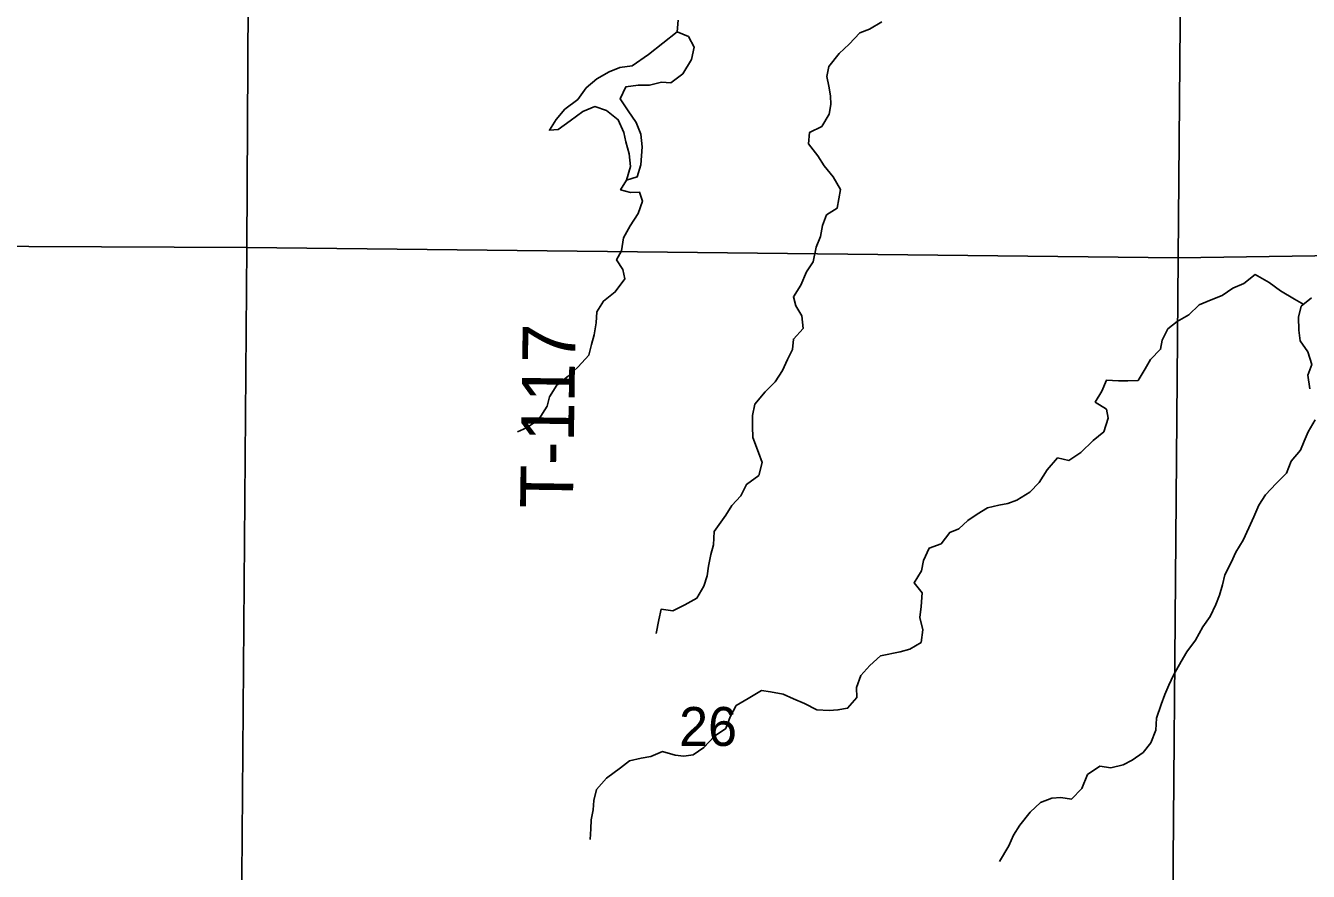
# Model space of a CAD drawing. Extents: x 1772825 to 1773716, y 1138558 to 1139032.
# Drawn here: x 1772826.846 to 1772827.536, y 1138558.79 to 1138559.245 of the extents above; entities that cross this region are included whole.
import ezdxf

# ---------------------------------------------------------------- set-up
doc = ezdxf.new("R2010")
doc.units = 0
for name, color, linetype in [('GM_X_Minor_Lake', 7, 'Continuous'), ('GM_X_Minor_River', 7, 'Continuous'), ('GM_X_Section', 7, 'Continuous'), ('GM_X_Section_Text', 7, 'Continuous'), ('GM_X_Township_Road_Text', 7, 'Continuous')]:
    doc.layers.add(name, color=color, linetype=linetype)

msp = doc.modelspace()

# ---------------------------------------------------------------- linework, layer by layer
at = {"layer": 'GM_X_Minor_Lake'}
for points in [[(1772827.1962, 1138559.24161), (1772827.18075, 1138559.2294), (1772827.17197, 1138559.2232), (1772827.16533, 1138559.2223), (1772827.15962, 1138559.22007), (1772827.15295, 1138559.21632), (1772827.14722, 1138559.21143), (1772827.14282, 1138559.2052), (1772827.13576, 1138559.19995), (1772827.13116, 1138559.19448), (1772827.12752, 1138559.18862), (1772827.13226, 1138559.18897), (1772827.13875, 1138559.19366), (1772827.14543, 1138559.19874), (1772827.15189, 1138559.20134), (1772827.15814, 1138559.19921), (1772827.16456, 1138559.19423), (1772827.16754, 1138559.18737), (1772827.16864, 1138559.18243), (1772827.17049, 1138559.17597), (1772827.1712, 1138559.16913), (1772827.16906, 1138559.16175)], [(1772827.16906, 1138559.16175), (1772827.17477, 1138559.1636), (1772827.17671, 1138559.17004), (1772827.17713, 1138559.17478), (1772827.17735, 1138559.17971), (1772827.17664, 1138559.18655), (1772827.17422, 1138559.19283), (1772827.1699, 1138559.19912), (1772827.16559, 1138559.2056), (1772827.16867, 1138559.21203), (1772827.17532, 1138559.21293), (1772827.18139, 1138559.21288), (1772827.18785, 1138559.21454), (1772827.19278, 1138559.21413), (1772827.19926, 1138559.21901), (1772827.20388, 1138559.22676), (1772827.20544, 1138559.23338), (1772827.20226, 1138559.2391), (1772827.1962, 1138559.24161)]]:
    msp.add_lwpolyline(points, dxfattribs=at)
at = {"layer": 'GM_X_Minor_River'}
for points in [[(1772827.19682, 1138559.24787), (1772827.1962, 1138559.24161), (1772827.20226, 1138559.2391), (1772827.20544, 1138559.23338), (1772827.20388, 1138559.22676), (1772827.19926, 1138559.21901), (1772827.19278, 1138559.21413), (1772827.18785, 1138559.21454), (1772827.18139, 1138559.21288), (1772827.17532, 1138559.21293), (1772827.16867, 1138559.21203), (1772827.16559, 1138559.2056), (1772827.1699, 1138559.19912), (1772827.17422, 1138559.19283), (1772827.17664, 1138559.18655), (1772827.17735, 1138559.17971), (1772827.17713, 1138559.17478), (1772827.17671, 1138559.17004), (1772827.17477, 1138559.1636), (1772827.16906, 1138559.16175), (1772827.1658, 1138559.15665), (1772827.1711, 1138559.15509), (1772827.17604, 1138559.15525), (1772827.17752, 1138559.15049), (1772827.17519, 1138559.14387), (1772827.17097, 1138559.13726), (1772827.16732, 1138559.13084), (1772827.16632, 1138559.12382), (1772827.16363, 1138559.11891), (1772827.16701, 1138559.11376), (1772827.16811, 1138559.10863), (1772827.16294, 1138559.10165), (1772827.15664, 1138559.09676), (1772827.15299, 1138559.09091), (1772827.15276, 1138559.08503), (1772827.15157, 1138559.07859), (1772827.15021, 1138559.07348), (1772827.14865, 1138559.0676), (1772827.14291, 1138559.06139), (1772827.13756, 1138559.0563), (1772827.13146, 1138559.05161), (1772827.12762, 1138559.04518), (1772827.12625, 1138559.04026), (1772827.12165, 1138559.0329), (1772827.11516, 1138559.02858), (1772827.11041, 1138559.02634)], [(1772827.30628, 1138559.24686), (1772827.29961, 1138559.24292), (1772827.29448, 1138559.24107), (1772827.28874, 1138559.23485), (1772827.28339, 1138559.22995), (1772827.27784, 1138559.22298), (1772827.27666, 1138559.21748), (1772827.27776, 1138559.21235), (1772827.27868, 1138559.20722), (1772827.27883, 1138559.20248), (1772827.27803, 1138559.19736), (1772827.274, 1138559.19056), (1772827.26734, 1138559.18738), (1772827.26691, 1138559.18132), (1772827.2718, 1138559.17483), (1772827.27537, 1138559.16949), (1772827.28007, 1138559.16357), (1772827.284, 1138559.15671), (1772827.28321, 1138559.15179), (1772827.28222, 1138559.14667), (1772827.2765, 1138559.14311), (1772827.27438, 1138559.13743), (1772827.27338, 1138559.13156), (1772827.27106, 1138559.12569), (1772827.2693, 1138559.11793), (1772827.26585, 1138559.11245), (1772827.26276, 1138559.10527), (1772827.25873, 1138559.09903), (1772827.26002, 1138559.09428), (1772827.26321, 1138559.08876), (1772827.26392, 1138559.08192), (1772827.25875, 1138559.07627), (1772827.25833, 1138559.07077), (1772827.25564, 1138559.06528), (1772827.25294, 1138559.05942), (1772827.24891, 1138559.05338), (1772827.24356, 1138559.04792), (1772827.23801, 1138559.04132), (1772827.23683, 1138559.03526), (1772827.23679, 1138559.02938), (1772827.23693, 1138559.02331), (1772827.23991, 1138559.01531), (1772827.24196, 1138559.00999), (1772827.2402, 1138559.00298), (1772827.23352, 1138558.9981), (1772827.23044, 1138558.99205), (1772827.22566, 1138558.98677), (1772827.2224, 1138558.98167), (1772827.21607, 1138558.9728), (1772827.21583, 1138558.9656), (1772827.21428, 1138558.96048), (1772827.21309, 1138558.95423), (1772827.2123, 1138558.94892), (1772827.21055, 1138558.94344), (1772827.2069, 1138558.93701), (1772827.20042, 1138558.93345), (1772827.19395, 1138558.93009), (1772827.18769, 1138558.93108), (1772827.18632, 1138558.9254), (1772827.18494, 1138558.91801)], [(1772827.53317, 1138559.09499), (1772827.52832, 1138559.09777), (1772827.52077, 1138559.10219), (1772827.51454, 1138559.10679), (1772827.50717, 1138559.11102), (1772827.50106, 1138559.10613), (1772827.49516, 1138559.10371), (1772827.48925, 1138559.09977), (1772827.48335, 1138559.09735), (1772827.47688, 1138559.09474), (1772827.47134, 1138559.08928), (1772827.46506, 1138559.08572), (1772827.46009, 1138559.08178), (1772827.45702, 1138559.07573), (1772827.45622, 1138559.0708), (1772827.45087, 1138559.06534), (1772827.44799, 1138559.06024), (1772827.44415, 1138559.054), (1772827.43864, 1138559.05386), (1772827.43352, 1138559.05389), (1772827.42707, 1138559.05413), (1772827.42456, 1138559.04827), (1772827.42111, 1138559.04241), (1772827.42715, 1138559.03857), (1772827.42806, 1138559.03382), (1772827.42573, 1138559.02644), (1772827.42001, 1138559.02174), (1772827.41332, 1138559.01534), (1772827.40684, 1138559.01103), (1772827.40078, 1138559.0124), (1772827.39523, 1138559.00599), (1772827.391, 1138558.99919), (1772827.38584, 1138558.99392), (1772827.37898, 1138558.98961), (1772827.37404, 1138558.98794), (1772827.36929, 1138558.98702), (1772827.3632, 1138558.98555), (1772827.35749, 1138558.98218), (1772827.35253, 1138558.9788), (1772827.34776, 1138558.97428), (1772827.34281, 1138558.97223), (1772827.33821, 1138558.96619), (1772827.33174, 1138558.96378), (1772827.32866, 1138558.95716), (1772827.32767, 1138558.95166), (1772827.32364, 1138558.94524), (1772827.32797, 1138558.9399), (1772827.32753, 1138558.9325), (1772827.32673, 1138558.92663), (1772827.32839, 1138558.91997), (1772827.32739, 1138558.91315), (1772827.32129, 1138558.90959), (1772827.31616, 1138558.90811), (1772827.30552, 1138558.90592), (1772827.29979, 1138558.90083), (1772827.29501, 1138558.89537), (1772827.29269, 1138558.88894), (1772827.29284, 1138558.88362), (1772827.28786, 1138558.87778), (1772827.28273, 1138558.87687), (1772827.27799, 1138558.87652), (1772827.27135, 1138558.87695), (1772827.26473, 1138558.88023), (1772827.25887, 1138558.88274), (1772827.2532, 1138558.88525), (1772827.24638, 1138558.88663), (1772827.24164, 1138558.88723), (1772827.2344, 1138558.88292), (1772827.22792, 1138558.87918), (1772827.22465, 1138558.87313), (1772827.22233, 1138558.86688), (1772827.21623, 1138558.86276), (1772827.21049, 1138558.85673), (1772827.20477, 1138558.85279), (1772827.19983, 1138558.85206), (1772827.19509, 1138558.85248), (1772827.18828, 1138558.85443), (1772827.182, 1138558.85182), (1772827.17687, 1138558.85091), (1772827.1706, 1138558.84944), (1772827.16583, 1138558.84568), (1772827.1582, 1138558.84023), (1772827.15284, 1138558.83401), (1772827.15147, 1138558.82814), (1772827.15105, 1138558.82321), (1772827.15007, 1138558.81772), (1772827.14984, 1138558.81297), (1772827.14942, 1138558.8071)], [(1772827.53744, 1138559.09846), (1772827.5319, 1138559.09395), (1772827.53034, 1138559.08808), (1772827.53048, 1138559.08106), (1772827.5312, 1138559.07536), (1772827.53533, 1138559.06945), (1772827.53756, 1138559.0626), (1772827.53543, 1138559.05692), (1772827.53651, 1138559.04952)], [(1772827.53943, 1138559.0328), (1772827.53558, 1138559.02638), (1772827.53346, 1138559.02146), (1772827.53153, 1138559.01654), (1772827.52636, 1138559.0107), (1772827.52385, 1138559.00426), (1772827.51831, 1138558.99861), (1772827.51257, 1138558.99259), (1772827.50912, 1138558.98692), (1772827.50641, 1138558.98068), (1772827.50372, 1138558.97482), (1772827.50063, 1138558.9682), (1772827.4966, 1138558.96178), (1772827.49409, 1138558.95611), (1772827.49082, 1138558.94949), (1772827.48945, 1138558.94419), (1772827.48789, 1138558.93851), (1772827.48596, 1138558.93359), (1772827.48288, 1138558.92716), (1772827.47885, 1138558.9215), (1772827.47501, 1138558.91432), (1772827.47041, 1138558.90809), (1772827.46734, 1138558.90299), (1772827.46311, 1138558.89563), (1772827.4606, 1138558.89014), (1772827.45848, 1138558.88522), (1772827.45654, 1138558.87974), (1772827.45402, 1138558.87236), (1772827.4536, 1138558.86591), (1772827.45089, 1138558.8591), (1772827.44687, 1138558.85401), (1772827.44096, 1138558.84988), (1772827.43601, 1138558.84726), (1772827.42955, 1138558.84579), (1772827.42348, 1138558.84659), (1772827.417, 1138558.84209), (1772827.41391, 1138558.83452), (1772827.40836, 1138558.82887), (1772827.40249, 1138558.82967), (1772827.39774, 1138558.82933), (1772827.39165, 1138558.8271), (1772827.38611, 1138558.82183), (1772827.38056, 1138558.81485), (1772827.37711, 1138558.80956), (1772827.3746, 1138558.8037), (1772827.36961, 1138558.79539)]]:
    msp.add_lwpolyline(points, dxfattribs=at)
at = {"layer": 'GM_X_Section'}
for points in [[(1772827.46989, 1138559.62432), (1772827.97276, 1138559.62923), (1772827.96764, 1138559.12908), (1772827.96782, 1138559.12738), (1772827.46569, 1138559.12001)], [(1772826.4648, 1138559.62493), (1772826.96741, 1138559.62132), (1772826.96479, 1138559.12552), (1772826.45649, 1138559.12785)], [(1772826.96741, 1138559.62132), (1772827.46989, 1138559.62432), (1772827.46569, 1138559.12001), (1772826.96479, 1138559.12552)], [(1772826.96479, 1138559.12552), (1772826.96084, 1138558.62859), (1772826.45365, 1138558.62733), (1772826.45649, 1138559.12785)], [(1772827.46569, 1138559.12001), (1772827.46154, 1138558.62309), (1772826.96084, 1138558.62859), (1772826.96479, 1138559.12552)], [(1772827.96782, 1138559.12738), (1772827.96416, 1138558.62078), (1772827.46154, 1138558.62309), (1772827.46569, 1138559.12001)]]:
    msp.add_lwpolyline(points, close=True, dxfattribs=at)

# ---------------------------------------------------------------- texts
at = {"layer": 'GM_X_Section_Text'}
msp.add_text('26', height=0.020928, rotation=0.00001, dxfattribs=at).set_placement((1772827.19729, 1138558.85749))
at = {"layer": 'GM_X_Township_Road_Text'}
msp.add_text('T-117', height=0.028409, rotation=89.15864, dxfattribs=at).set_placement((1772827.14014, 1138558.98513))

doc.saveas('drawing.dxf')
